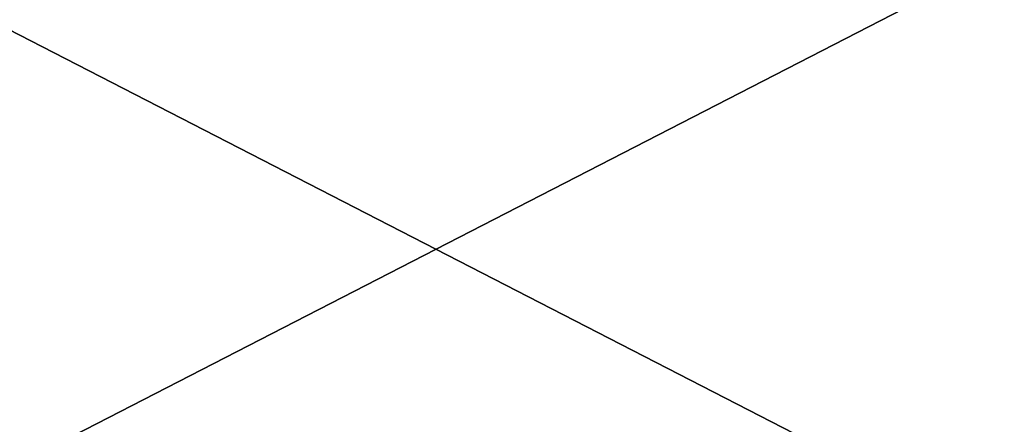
# Model space of a CAD drawing. Extents: x 0 to 48.8, y 0 to 26.9.
# Tile 246 of 656: x 18 to 19.2, y 1.7 to 2.2. Entities that reach past the tile are written whole.
import ezdxf

# ---------------------------------------------------------------- set-up
doc = ezdxf.new("R2010")
doc.units = 0
doc.header["$MEASUREMENT"] = 0
doc.layers.get('0').update_dxf_attribs({"linetype": 'CONTINUOUS'})
doc.layers.add('DRAWER_LOWER_HANDLE', color=251, linetype='CONTINUOUS')
doc.layers.add('DRAWER_UPPER_HANDLE', color=251, linetype='CONTINUOUS')

# ---------------------------------------------------------------- blocks, each defined once
blk = doc.blocks.new('T48IT100NP_TRADECAD_DXF')
at = {"layer": 'DRAWER_LOWER_HANDLE', "color": 251}
mesh = blk.add_polyface(dxfattribs=at)
corners = [(19.8202, 1.2246, 18.7449), (17.22, 2.5625, 18.7449), (17.22, 1.2246, 18.7449), (19.8202, 2.5625, 18.7449)]
mesh.append_faces([[corners[k] for k in face] for face in [(0, 1, 2), (1, 0, 3)]], dxfattribs={"vtx0": -1, "color": 251})
mesh = blk.add_polyface(dxfattribs=at)
corners = [(19.8202, 2.5624, 19.452), (17.22, 1.2246, 19.452), (17.22, 2.5624, 19.452), (19.8202, 1.2246, 19.452)]
mesh.append_faces([[corners[k] for k in face] for face in [(0, 1, 2), (1, 0, 3)]], dxfattribs={"vtx0": -1, "color": 251})
at = {"layer": 'DRAWER_UPPER_HANDLE', "color": 251}
mesh = blk.add_polyface(dxfattribs=at)
corners = [(19.8202, 1.2246, 28.5926), (17.22, 2.5625, 28.5926), (17.22, 1.2246, 28.5926), (19.8202, 2.5625, 28.5926)]
mesh.append_faces([[corners[k] for k in face] for face in [(0, 1, 2), (1, 0, 3)]], dxfattribs={"vtx0": -1, "color": 251})
mesh = blk.add_polyface(dxfattribs=at)
corners = [(19.8202, 2.5624, 29.2997), (17.22, 1.2246, 29.2997), (17.22, 2.5624, 29.2997), (19.8202, 1.2246, 29.2997)]
mesh.append_faces([[corners[k] for k in face] for face in [(0, 1, 2), (1, 0, 3)]], dxfattribs={"vtx0": -1, "color": 251})

msp = doc.modelspace()

# ---------------------------------------------------------------- block references
at = {"color": 0}
msp.add_blockref('T48IT100NP_TRADECAD_DXF', (0, 0), dxfattribs=at)

doc.saveas('drawing.dxf')
